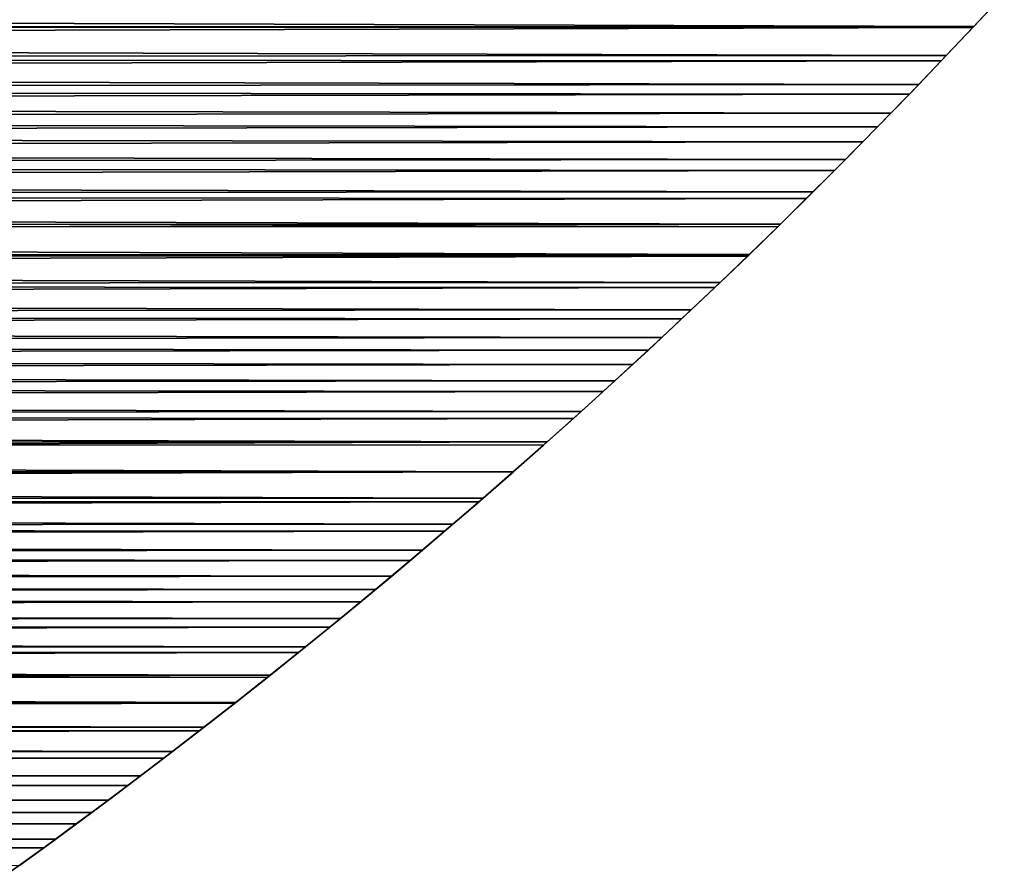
# Model space of a CAD drawing. Header units: millimetres. Extents: x -184 to 165, y -135 to 242.
# Tile 262 of 656: x -49 to -36, y -119 to -108. Entities that reach past the tile are written whole.
import ezdxf

# ---------------------------------------------------------------- set-up
doc = ezdxf.new("R2010")
doc.units = ezdxf.units.MM
doc.header["$LTSCALE"] = 41.718519
for name, color, linetype in [('383', 7, 'CONTINUOUS'), ('384', 7, 'CONTINUOUS'), ('386', 7, 'CONTINUOUS')]:
    doc.layers.add(name, color=color, linetype=linetype)

msp = doc.modelspace()

# ---------------------------------------------------------------- linework, layer by layer
at = {"layer": '383', "linetype": 'CONTINUOUS'}
for points in [[(-36.386, -107.756, 63), (-36.789, -108.187, 63), (-36.428, -107.801, 60), (-36.386, -107.756, 63)], [(-36.428, -107.801, 60), (-36.789, -108.187, 63), (-36.778, -108.176, 60), (-36.428, -107.801, 60)], [(-36.789, -108.187, 63), (-37.194, -108.616, 63), (-37.13, -108.549, 60), (-36.789, -108.187, 63)], [(-36.778, -108.176, 60), (-36.789, -108.187, 63), (-37.13, -108.549, 60), (-36.778, -108.176, 60)], [(-37.13, -108.549, 60), (-37.194, -108.616, 63), (-37.484, -108.92, 60), (-37.13, -108.549, 60)], [(-37.194, -108.616, 63), (-37.601, -109.041, 63), (-37.484, -108.92, 60), (-37.194, -108.616, 63)], [(-37.484, -108.92, 60), (-37.601, -109.041, 63), (-37.841, -109.288, 60), (-37.484, -108.92, 60)], [(-37.601, -109.041, 63), (-38.011, -109.463, 63), (-37.841, -109.288, 60), (-37.601, -109.041, 63)], [(-37.841, -109.288, 60), (-38.011, -109.463, 63), (-38.2, -109.655, 60), (-37.841, -109.288, 60)], [(-38.011, -109.463, 63), (-38.424, -109.881, 63), (-38.2, -109.655, 60), (-38.011, -109.463, 63)], [(-38.2, -109.655, 60), (-38.424, -109.881, 63), (-38.562, -110.02, 60), (-38.2, -109.655, 60)], [(-38.424, -109.881, 63), (-38.839, -110.297, 63), (-38.562, -110.02, 60), (-38.424, -109.881, 63)], [(-38.562, -110.02, 60), (-38.839, -110.297, 63), (-38.925, -110.382, 60), (-38.562, -110.02, 60)], [(-38.839, -110.297, 63), (-39.257, -110.709, 63), (-38.925, -110.382, 60), (-38.839, -110.297, 63)], [(-38.925, -110.382, 60), (-39.257, -110.709, 63), (-39.291, -110.742, 60), (-38.925, -110.382, 60)], [(-39.257, -110.709, 63), (-39.677, -111.118, 63), (-39.291, -110.742, 60), (-39.257, -110.709, 63)], [(-39.291, -110.742, 60), (-39.677, -111.118, 63), (-39.659, -111.1, 60), (-39.291, -110.742, 60)], [(-39.659, -111.1, 60), (-39.677, -111.118, 63), (-40.029, -111.456, 60), (-39.659, -111.1, 60)], [(-39.677, -111.118, 63), (-40.099, -111.523, 63), (-40.029, -111.456, 60), (-39.677, -111.118, 63)], [(-40.029, -111.456, 60), (-40.099, -111.523, 63), (-40.401, -111.809, 60), (-40.029, -111.456, 60)], [(-40.099, -111.523, 63), (-40.524, -111.925, 63), (-40.401, -111.809, 60), (-40.099, -111.523, 63)], [(-40.401, -111.809, 60), (-40.524, -111.925, 63), (-40.776, -112.161, 60), (-40.401, -111.809, 60)], [(-40.524, -111.925, 63), (-40.951, -112.324, 63), (-40.776, -112.161, 60), (-40.524, -111.925, 63)], [(-40.776, -112.161, 60), (-40.951, -112.324, 63), (-41.152, -112.51, 60), (-40.776, -112.161, 60)], [(-40.951, -112.324, 63), (-41.381, -112.72, 63), (-41.152, -112.51, 60), (-40.951, -112.324, 63)], [(-41.152, -112.51, 60), (-41.381, -112.72, 63), (-41.531, -112.857, 60), (-41.152, -112.51, 60)], [(-41.381, -112.72, 63), (-41.813, -113.112, 63), (-41.531, -112.857, 60), (-41.381, -112.72, 63)], [(-41.531, -112.857, 60), (-41.813, -113.112, 63), (-41.912, -113.202, 60), (-41.531, -112.857, 60)], [(-41.813, -113.112, 63), (-42.247, -113.501, 63), (-41.912, -113.202, 60), (-41.813, -113.112, 63)], [(-41.912, -113.202, 60), (-42.247, -113.501, 63), (-42.295, -113.544, 60), (-41.912, -113.202, 60)], [(-42.247, -113.501, 63), (-42.683, -113.887, 63), (-42.295, -113.544, 60), (-42.247, -113.501, 63)], [(-42.295, -113.544, 60), (-42.683, -113.887, 63), (-42.68, -113.884, 60), (-42.295, -113.544, 60)], [(-42.683, -113.887, 63), (-43.122, -114.269, 63), (-43.068, -114.222, 60), (-42.683, -113.887, 63)], [(-42.68, -113.884, 60), (-42.683, -113.887, 63), (-43.068, -114.222, 60), (-42.68, -113.884, 60)], [(-43.068, -114.222, 60), (-43.122, -114.269, 63), (-43.457, -114.558, 60), (-43.068, -114.222, 60)], [(-43.122, -114.269, 63), (-43.563, -114.648, 63), (-43.457, -114.558, 60), (-43.122, -114.269, 63)], [(-43.457, -114.558, 60), (-43.563, -114.648, 63), (-43.848, -114.891, 60), (-43.457, -114.558, 60)], [(-43.563, -114.648, 63), (-44.006, -115.024, 63), (-43.848, -114.891, 60), (-43.563, -114.648, 63)], [(-43.848, -114.891, 60), (-44.006, -115.024, 63), (-44.242, -115.222, 60), (-43.848, -114.891, 60)], [(-44.006, -115.024, 63), (-44.451, -115.396, 63), (-44.242, -115.222, 60), (-44.006, -115.024, 63)], [(-44.242, -115.222, 60), (-44.451, -115.396, 63), (-44.637, -115.55, 60), (-44.242, -115.222, 60)], [(-44.451, -115.396, 63), (-44.899, -115.765, 63), (-44.637, -115.55, 60), (-44.451, -115.396, 63)], [(-44.637, -115.55, 60), (-44.899, -115.765, 63), (-45.035, -115.876, 60), (-44.637, -115.55, 60)], [(-44.899, -115.765, 63), (-45.348, -116.13, 63), (-45.035, -115.876, 60), (-44.899, -115.765, 63)], [(-45.035, -115.876, 60), (-45.348, -116.13, 63), (-45.435, -116.2, 60), (-45.035, -115.876, 60)], [(-45.348, -116.13, 63), (-45.8, -116.492, 63), (-45.435, -116.2, 60), (-45.348, -116.13, 63)], [(-45.435, -116.2, 60), (-45.8, -116.492, 63), (-45.836, -116.522, 60), (-45.435, -116.2, 60)], [(-45.8, -116.492, 63), (-46.253, -116.851, 63), (-45.836, -116.522, 60), (-45.8, -116.492, 63)], [(-45.836, -116.522, 60), (-46.253, -116.851, 63), (-46.24, -116.841, 60), (-45.836, -116.522, 60)], [(-46.253, -116.851, 63), (-46.709, -117.206, 63), (-46.646, -117.158, 60), (-46.253, -116.851, 63)], [(-46.24, -116.841, 60), (-46.253, -116.851, 63), (-46.646, -117.158, 60), (-46.24, -116.841, 60)], [(-46.646, -117.158, 60), (-46.709, -117.206, 63), (-47.054, -117.472, 60), (-46.646, -117.158, 60)], [(-46.709, -117.206, 63), (-47.166, -117.558, 63), (-47.054, -117.472, 60), (-46.709, -117.206, 63)], [(-47.054, -117.472, 60), (-47.166, -117.558, 63), (-47.463, -117.784, 60), (-47.054, -117.472, 60)], [(-47.166, -117.558, 63), (-47.626, -117.907, 63), (-47.463, -117.784, 60), (-47.166, -117.558, 63)], [(-47.463, -117.784, 60), (-47.626, -117.907, 63), (-47.875, -118.093, 60), (-47.463, -117.784, 60)], [(-47.626, -117.907, 63), (-48.087, -118.252, 63), (-47.875, -118.093, 60), (-47.626, -117.907, 63)], [(-47.875, -118.093, 60), (-48.087, -118.252, 63), (-48.288, -118.4, 60), (-47.875, -118.093, 60)], [(-48.087, -118.252, 63), (-48.551, -118.593, 63), (-48.288, -118.4, 60), (-48.087, -118.252, 63)], [(-48.288, -118.4, 60), (-48.551, -118.593, 63), (-48.704, -118.705, 60), (-48.288, -118.4, 60)], [(-48.551, -118.593, 63), (-49.016, -118.931, 63), (-48.704, -118.705, 60), (-48.551, -118.593, 63)], [(-48.704, -118.705, 60), (-49.016, -118.931, 63), (-49.121, -119.007, 60), (-48.704, -118.705, 60)]]:
    msp.add_3dface(points, dxfattribs=at)
at = {"layer": '384', "linetype": 'CONTINUOUS'}
for points in [[(-36.428, -107.801, 60), (-36.778, -108.176, 60), (-161.114, -107.756, 60), (-36.428, -107.801, 60)], [(-36.778, -108.176, 60), (-160.711, -108.187, 60), (-161.114, -107.756, 60), (-36.778, -108.176, 60)], [(-36.778, -108.176, 60), (-37.13, -108.549, 60), (-160.711, -108.187, 60), (-36.778, -108.176, 60)], [(-37.13, -108.549, 60), (-160.306, -108.616, 60), (-160.711, -108.187, 60), (-37.13, -108.549, 60)], [(-37.13, -108.549, 60), (-37.484, -108.92, 60), (-160.306, -108.616, 60), (-37.13, -108.549, 60)], [(-37.484, -108.92, 60), (-159.899, -109.041, 60), (-160.306, -108.616, 60), (-37.484, -108.92, 60)], [(-37.484, -108.92, 60), (-37.841, -109.288, 60), (-159.899, -109.041, 60), (-37.484, -108.92, 60)], [(-37.841, -109.288, 60), (-159.489, -109.463, 60), (-159.899, -109.041, 60), (-37.841, -109.288, 60)], [(-37.841, -109.288, 60), (-38.2, -109.655, 60), (-159.489, -109.463, 60), (-37.841, -109.288, 60)], [(-38.2, -109.655, 60), (-159.076, -109.881, 60), (-159.489, -109.463, 60), (-38.2, -109.655, 60)], [(-38.2, -109.655, 60), (-38.562, -110.02, 60), (-159.076, -109.881, 60), (-38.2, -109.655, 60)], [(-38.562, -110.02, 60), (-158.661, -110.297, 60), (-159.076, -109.881, 60), (-38.562, -110.02, 60)], [(-38.562, -110.02, 60), (-38.925, -110.382, 60), (-158.661, -110.297, 60), (-38.562, -110.02, 60)], [(-38.925, -110.382, 60), (-158.243, -110.709, 60), (-158.661, -110.297, 60), (-38.925, -110.382, 60)], [(-38.925, -110.382, 60), (-39.291, -110.742, 60), (-158.243, -110.709, 60), (-38.925, -110.382, 60)], [(-39.291, -110.742, 60), (-39.659, -111.1, 60), (-158.243, -110.709, 60), (-39.291, -110.742, 60)], [(-39.659, -111.1, 60), (-157.823, -111.118, 60), (-158.243, -110.709, 60), (-39.659, -111.1, 60)], [(-39.659, -111.1, 60), (-40.029, -111.456, 60), (-157.823, -111.118, 60), (-39.659, -111.1, 60)], [(-40.029, -111.456, 60), (-157.401, -111.523, 60), (-157.823, -111.118, 60), (-40.029, -111.456, 60)], [(-40.029, -111.456, 60), (-40.401, -111.809, 60), (-157.401, -111.523, 60), (-40.029, -111.456, 60)], [(-40.401, -111.809, 60), (-156.976, -111.925, 60), (-157.401, -111.523, 60), (-40.401, -111.809, 60)], [(-40.401, -111.809, 60), (-40.776, -112.161, 60), (-156.976, -111.925, 60), (-40.401, -111.809, 60)], [(-40.776, -112.161, 60), (-156.549, -112.324, 60), (-156.976, -111.925, 60), (-40.776, -112.161, 60)], [(-40.776, -112.161, 60), (-41.152, -112.51, 60), (-156.549, -112.324, 60), (-40.776, -112.161, 60)], [(-41.152, -112.51, 60), (-156.119, -112.72, 60), (-156.549, -112.324, 60), (-41.152, -112.51, 60)], [(-41.152, -112.51, 60), (-41.531, -112.857, 60), (-156.119, -112.72, 60), (-41.152, -112.51, 60)], [(-41.531, -112.857, 60), (-155.687, -113.112, 60), (-156.119, -112.72, 60), (-41.531, -112.857, 60)], [(-41.531, -112.857, 60), (-41.912, -113.202, 60), (-155.687, -113.112, 60), (-41.531, -112.857, 60)], [(-41.912, -113.202, 60), (-155.253, -113.501, 60), (-155.687, -113.112, 60), (-41.912, -113.202, 60)], [(-41.912, -113.202, 60), (-42.295, -113.544, 60), (-155.253, -113.501, 60), (-41.912, -113.202, 60)], [(-42.295, -113.544, 60), (-42.68, -113.884, 60), (-155.253, -113.501, 60), (-42.295, -113.544, 60)], [(-42.68, -113.884, 60), (-154.817, -113.887, 60), (-155.253, -113.501, 60), (-42.68, -113.884, 60)], [(-42.68, -113.884, 60), (-43.068, -114.222, 60), (-154.817, -113.887, 60), (-42.68, -113.884, 60)], [(-43.068, -114.222, 60), (-154.378, -114.269, 60), (-154.817, -113.887, 60), (-43.068, -114.222, 60)], [(-43.068, -114.222, 60), (-43.457, -114.558, 60), (-154.378, -114.269, 60), (-43.068, -114.222, 60)], [(-43.457, -114.558, 60), (-153.937, -114.648, 60), (-154.378, -114.269, 60), (-43.457, -114.558, 60)], [(-43.457, -114.558, 60), (-43.848, -114.891, 60), (-153.937, -114.648, 60), (-43.457, -114.558, 60)], [(-43.848, -114.891, 60), (-153.494, -115.024, 60), (-153.937, -114.648, 60), (-43.848, -114.891, 60)], [(-43.848, -114.891, 60), (-44.242, -115.222, 60), (-153.494, -115.024, 60), (-43.848, -114.891, 60)], [(-44.242, -115.222, 60), (-153.049, -115.396, 60), (-153.494, -115.024, 60), (-44.242, -115.222, 60)], [(-44.242, -115.222, 60), (-44.637, -115.55, 60), (-153.049, -115.396, 60), (-44.242, -115.222, 60)], [(-44.637, -115.55, 60), (-152.601, -115.765, 60), (-153.049, -115.396, 60), (-44.637, -115.55, 60)], [(-44.637, -115.55, 60), (-45.035, -115.876, 60), (-152.601, -115.765, 60), (-44.637, -115.55, 60)], [(-45.035, -115.876, 60), (-152.152, -116.13, 60), (-152.601, -115.765, 60), (-45.035, -115.876, 60)], [(-45.035, -115.876, 60), (-45.435, -116.2, 60), (-152.152, -116.13, 60), (-45.035, -115.876, 60)], [(-45.435, -116.2, 60), (-151.7, -116.492, 60), (-152.152, -116.13, 60), (-45.435, -116.2, 60)], [(-45.435, -116.2, 60), (-45.836, -116.522, 60), (-151.7, -116.492, 60), (-45.435, -116.2, 60)], [(-45.836, -116.522, 60), (-46.24, -116.841, 60), (-151.7, -116.492, 60), (-45.836, -116.522, 60)], [(-46.24, -116.841, 60), (-151.247, -116.851, 60), (-151.7, -116.492, 60), (-46.24, -116.841, 60)], [(-46.24, -116.841, 60), (-46.646, -117.158, 60), (-151.247, -116.851, 60), (-46.24, -116.841, 60)], [(-46.646, -117.158, 60), (-150.791, -117.206, 60), (-151.247, -116.851, 60), (-46.646, -117.158, 60)], [(-46.646, -117.158, 60), (-47.054, -117.472, 60), (-150.791, -117.206, 60), (-46.646, -117.158, 60)], [(-47.054, -117.472, 60), (-150.334, -117.558, 60), (-150.791, -117.206, 60), (-47.054, -117.472, 60)], [(-47.054, -117.472, 60), (-47.463, -117.784, 60), (-150.334, -117.558, 60), (-47.054, -117.472, 60)], [(-47.463, -117.784, 60), (-149.874, -117.907, 60), (-150.334, -117.558, 60), (-47.463, -117.784, 60)], [(-47.463, -117.784, 60), (-47.875, -118.093, 60), (-149.874, -117.907, 60), (-47.463, -117.784, 60)], [(-47.875, -118.093, 60), (-149.413, -118.252, 60), (-149.874, -117.907, 60), (-47.875, -118.093, 60)], [(-47.875, -118.093, 60), (-48.288, -118.4, 60), (-149.413, -118.252, 60), (-47.875, -118.093, 60)], [(-48.288, -118.4, 60), (-148.949, -118.593, 60), (-149.413, -118.252, 60), (-48.288, -118.4, 60)], [(-48.288, -118.4, 60), (-48.704, -118.705, 60), (-148.949, -118.593, 60), (-48.288, -118.4, 60)], [(-48.704, -118.705, 60), (-148.484, -118.931, 60), (-148.949, -118.593, 60), (-48.704, -118.705, 60)], [(-48.704, -118.705, 60), (-49.121, -119.007, 60), (-148.484, -118.931, 60), (-48.704, -118.705, 60)]]:
    msp.add_3dface(points, dxfattribs=at)
at = {"layer": '386', "linetype": 'CONTINUOUS'}
for points in [[(-161.072, -107.801, 63), (-160.722, -108.176, 63), (-36.386, -107.756, 63), (-161.072, -107.801, 63)], [(-160.722, -108.176, 63), (-36.789, -108.187, 63), (-36.386, -107.756, 63), (-160.722, -108.176, 63)], [(-160.722, -108.176, 63), (-160.37, -108.549, 63), (-36.789, -108.187, 63), (-160.722, -108.176, 63)], [(-160.37, -108.549, 63), (-37.194, -108.616, 63), (-36.789, -108.187, 63), (-160.37, -108.549, 63)], [(-160.37, -108.549, 63), (-160.016, -108.92, 63), (-37.194, -108.616, 63), (-160.37, -108.549, 63)], [(-160.016, -108.92, 63), (-37.601, -109.041, 63), (-37.194, -108.616, 63), (-160.016, -108.92, 63)], [(-160.016, -108.92, 63), (-159.659, -109.288, 63), (-37.601, -109.041, 63), (-160.016, -108.92, 63)], [(-159.659, -109.288, 63), (-38.011, -109.463, 63), (-37.601, -109.041, 63), (-159.659, -109.288, 63)], [(-159.659, -109.288, 63), (-159.3, -109.655, 63), (-38.011, -109.463, 63), (-159.659, -109.288, 63)], [(-159.3, -109.655, 63), (-38.424, -109.881, 63), (-38.011, -109.463, 63), (-159.3, -109.655, 63)], [(-159.3, -109.655, 63), (-158.938, -110.02, 63), (-38.424, -109.881, 63), (-159.3, -109.655, 63)], [(-158.938, -110.02, 63), (-38.839, -110.297, 63), (-38.424, -109.881, 63), (-158.938, -110.02, 63)], [(-158.938, -110.02, 63), (-158.575, -110.382, 63), (-38.839, -110.297, 63), (-158.938, -110.02, 63)], [(-158.575, -110.382, 63), (-39.257, -110.709, 63), (-38.839, -110.297, 63), (-158.575, -110.382, 63)], [(-158.575, -110.382, 63), (-158.209, -110.742, 63), (-39.257, -110.709, 63), (-158.575, -110.382, 63)], [(-158.209, -110.742, 63), (-157.841, -111.1, 63), (-39.257, -110.709, 63), (-158.209, -110.742, 63)], [(-157.841, -111.1, 63), (-39.677, -111.118, 63), (-39.257, -110.709, 63), (-157.841, -111.1, 63)], [(-157.841, -111.1, 63), (-157.471, -111.456, 63), (-39.677, -111.118, 63), (-157.841, -111.1, 63)], [(-157.471, -111.456, 63), (-40.099, -111.523, 63), (-39.677, -111.118, 63), (-157.471, -111.456, 63)], [(-157.471, -111.456, 63), (-157.099, -111.809, 63), (-40.099, -111.523, 63), (-157.471, -111.456, 63)], [(-157.099, -111.809, 63), (-40.524, -111.925, 63), (-40.099, -111.523, 63), (-157.099, -111.809, 63)], [(-157.099, -111.809, 63), (-156.724, -112.161, 63), (-40.524, -111.925, 63), (-157.099, -111.809, 63)], [(-156.724, -112.161, 63), (-40.951, -112.324, 63), (-40.524, -111.925, 63), (-156.724, -112.161, 63)], [(-156.724, -112.161, 63), (-156.348, -112.51, 63), (-40.951, -112.324, 63), (-156.724, -112.161, 63)], [(-156.348, -112.51, 63), (-41.381, -112.72, 63), (-40.951, -112.324, 63), (-156.348, -112.51, 63)], [(-156.348, -112.51, 63), (-155.969, -112.857, 63), (-41.381, -112.72, 63), (-156.348, -112.51, 63)], [(-155.969, -112.857, 63), (-41.813, -113.112, 63), (-41.381, -112.72, 63), (-155.969, -112.857, 63)], [(-155.969, -112.857, 63), (-155.588, -113.202, 63), (-41.813, -113.112, 63), (-155.969, -112.857, 63)], [(-155.588, -113.202, 63), (-42.247, -113.501, 63), (-41.813, -113.112, 63), (-155.588, -113.202, 63)], [(-155.588, -113.202, 63), (-155.205, -113.544, 63), (-42.247, -113.501, 63), (-155.588, -113.202, 63)], [(-155.205, -113.544, 63), (-154.82, -113.884, 63), (-42.247, -113.501, 63), (-155.205, -113.544, 63)], [(-154.82, -113.884, 63), (-42.683, -113.887, 63), (-42.247, -113.501, 63), (-154.82, -113.884, 63)], [(-154.82, -113.884, 63), (-154.432, -114.222, 63), (-42.683, -113.887, 63), (-154.82, -113.884, 63)], [(-154.432, -114.222, 63), (-43.122, -114.269, 63), (-42.683, -113.887, 63), (-154.432, -114.222, 63)], [(-154.432, -114.222, 63), (-154.043, -114.558, 63), (-43.122, -114.269, 63), (-154.432, -114.222, 63)], [(-154.043, -114.558, 63), (-43.563, -114.648, 63), (-43.122, -114.269, 63), (-154.043, -114.558, 63)], [(-154.043, -114.558, 63), (-153.652, -114.891, 63), (-43.563, -114.648, 63), (-154.043, -114.558, 63)], [(-153.652, -114.891, 63), (-44.006, -115.024, 63), (-43.563, -114.648, 63), (-153.652, -114.891, 63)], [(-153.652, -114.891, 63), (-153.258, -115.222, 63), (-44.006, -115.024, 63), (-153.652, -114.891, 63)], [(-153.258, -115.222, 63), (-44.451, -115.396, 63), (-44.006, -115.024, 63), (-153.258, -115.222, 63)], [(-153.258, -115.222, 63), (-152.863, -115.55, 63), (-44.451, -115.396, 63), (-153.258, -115.222, 63)], [(-152.863, -115.55, 63), (-44.899, -115.765, 63), (-44.451, -115.396, 63), (-152.863, -115.55, 63)], [(-152.863, -115.55, 63), (-152.465, -115.876, 63), (-44.899, -115.765, 63), (-152.863, -115.55, 63)], [(-152.465, -115.876, 63), (-45.348, -116.13, 63), (-44.899, -115.765, 63), (-152.465, -115.876, 63)], [(-152.465, -115.876, 63), (-152.065, -116.2, 63), (-45.348, -116.13, 63), (-152.465, -115.876, 63)], [(-152.065, -116.2, 63), (-45.8, -116.492, 63), (-45.348, -116.13, 63), (-152.065, -116.2, 63)], [(-152.065, -116.2, 63), (-151.664, -116.522, 63), (-45.8, -116.492, 63), (-152.065, -116.2, 63)], [(-151.664, -116.522, 63), (-151.26, -116.841, 63), (-45.8, -116.492, 63), (-151.664, -116.522, 63)], [(-151.26, -116.841, 63), (-46.253, -116.851, 63), (-45.8, -116.492, 63), (-151.26, -116.841, 63)], [(-151.26, -116.841, 63), (-150.854, -117.158, 63), (-46.253, -116.851, 63), (-151.26, -116.841, 63)], [(-150.854, -117.158, 63), (-46.709, -117.206, 63), (-46.253, -116.851, 63), (-150.854, -117.158, 63)], [(-150.854, -117.158, 63), (-150.446, -117.472, 63), (-46.709, -117.206, 63), (-150.854, -117.158, 63)], [(-150.446, -117.472, 63), (-47.166, -117.558, 63), (-46.709, -117.206, 63), (-150.446, -117.472, 63)], [(-150.446, -117.472, 63), (-150.037, -117.784, 63), (-47.166, -117.558, 63), (-150.446, -117.472, 63)], [(-150.037, -117.784, 63), (-47.626, -117.907, 63), (-47.166, -117.558, 63), (-150.037, -117.784, 63)], [(-150.037, -117.784, 63), (-149.625, -118.093, 63), (-47.626, -117.907, 63), (-150.037, -117.784, 63)], [(-149.625, -118.093, 63), (-48.087, -118.252, 63), (-47.626, -117.907, 63), (-149.625, -118.093, 63)], [(-149.625, -118.093, 63), (-149.212, -118.4, 63), (-48.087, -118.252, 63), (-149.625, -118.093, 63)], [(-149.212, -118.4, 63), (-48.551, -118.593, 63), (-48.087, -118.252, 63), (-149.212, -118.4, 63)], [(-149.212, -118.4, 63), (-148.796, -118.705, 63), (-48.551, -118.593, 63), (-149.212, -118.4, 63)], [(-148.796, -118.705, 63), (-49.016, -118.931, 63), (-48.551, -118.593, 63), (-148.796, -118.705, 63)]]:
    msp.add_3dface(points, dxfattribs=at)

doc.saveas('drawing.dxf')
